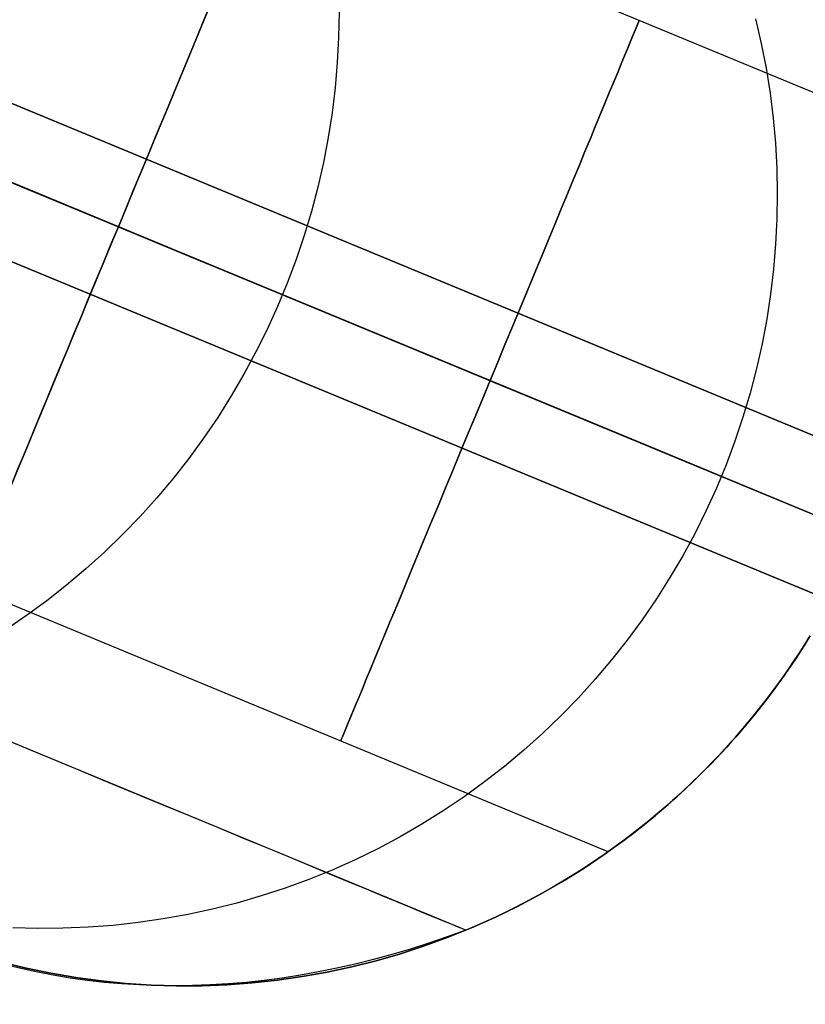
# Model space of a CAD drawing. Extents: x -3378 to 3007, y -425 to 173.
# Tile 386 of 396: x 2961 to 2977, y -283 to -263. Entities that reach past the tile are written whole.
import ezdxf

# ---------------------------------------------------------------- set-up
doc = ezdxf.new("R2010")
doc.units = 0
doc.layers.add('PREDEFINITO', color=7, linetype='CONTINUOUS')

msp = doc.modelspace()

# ---------------------------------------------------------------- linework, layer by layer
at = {"layer": 'PREDEFINITO'}
for p, q in [((2946.036, -258.553, 2125), (2978.302, -271.918, 2125)), ((2978.302, -271.918, 2348.542), (2946.036, -258.553, 2348.542)), ((2978.302, -271.918, 2795.625), (2946.036, -258.553, 2795.625)), ((2959.492, -274.409, 2996.166), (2965.615, -259.627, 2996.166)), ((2959.492, -274.409, 2572.083), (2965.615, -259.627, 2572.083)), ((2959.492, -274.409, 2148), (2965.615, -259.627, 2148)), ((2978.723, -265.057, 2996.166), (2965.615, -259.627, 2996.166)), ((2978.723, -265.057, 2572.083), (2965.615, -259.627, 2572.083)), ((2978.723, -265.057, 2148), (2965.615, -259.627, 2148)), ((2945.462, -259.938, 2123.5), (2977.797, -273.332, 2123.5)), ((2945.462, -259.938, 2126.5), (2977.797, -273.332, 2126.5)), ((2977.797, -273.332, 2347.042), (2945.462, -259.938, 2347.042)), ((2977.797, -273.332, 2350.042), (2945.462, -259.938, 2350.042)), ((2977.797, -273.332, 2797.125), (2945.462, -259.938, 2797.125)), ((2977.797, -273.332, 2794.125), (2945.462, -259.938, 2794.125)), ((2977.154, -274.689, 2348.542), (2944.888, -261.324, 2348.542)), ((2977.154, -274.689, 2795.625), (2944.888, -261.324, 2795.625)), ((2944.888, -261.324, 2125), (2977.154, -274.689, 2125)), ((2967.081, -262.615, 1975.099), (2967.071, -263.132, 1975.064)), ((2975.621, -262.752, 2046.079), (2975.738, -263.256, 2046.052)), ((2967.071, -263.132, 1975.064), (2967.044, -263.648, 1975.032)), ((2975.738, -263.256, 2046.052), (2975.836, -263.764, 2046.026)), ((2967.044, -263.648, 1975.032), (2966.999, -264.163, 1975.003)), ((2975.836, -263.764, 2046.026), (2975.918, -264.274, 2046.002)), ((2966.999, -264.163, 1975.003), (2966.936, -264.676, 1974.978)), ((2975.918, -264.274, 2046.002), (2975.981, -264.788, 2045.979)), ((2966.936, -264.676, 1974.978), (2966.857, -265.188, 1974.955)), ((2975.981, -264.788, 2045.979), (2976.027, -265.303, 2045.957)), ((2966.857, -265.188, 1974.955), (2966.759, -265.696, 1974.936)), ((2976.027, -265.303, 2045.957), (2976.056, -265.82, 2045.937)), ((2966.759, -265.696, 1974.936), (2966.645, -266.201, 1974.92)), ((2976.056, -265.82, 2045.937), (2976.066, -266.337, 2045.918)), ((2966.645, -266.201, 1974.92), (2966.513, -266.701, 1974.907)), ((2976.066, -266.337, 2045.918), (2976.059, -266.855, 2045.901)), ((2966.513, -266.701, 1974.907), (2966.365, -267.197, 1974.897)), ((2976.059, -266.855, 2045.901), (2976.033, -267.372, 2045.885)), ((2962.553, -267.018, 2988.166), (2962.553, -267.018, 3004.166)), ((2977.797, -273.332, 3004.166), (2962.553, -267.018, 3004.166)), ((2977.797, -273.332, 2988.166), (2962.553, -267.018, 2988.166)), ((2962.553, -267.018, 2564.083), (2962.553, -267.018, 2580.083)), ((2977.797, -273.332, 2580.083), (2962.553, -267.018, 2580.083)), ((2977.797, -273.332, 2564.083), (2962.553, -267.018, 2564.083)), ((2962.553, -267.018, 2140), (2962.553, -267.018, 2156)), ((2977.797, -273.332, 2156), (2962.553, -267.018, 2156)), ((2977.797, -273.332, 2140), (2962.553, -267.018, 2140)), ((2966.365, -267.197, 1974.897), (2966.2, -267.688, 1974.89)), ((2976.033, -267.372, 2045.885), (2975.99, -267.887, 2045.871)), ((2966.2, -267.688, 1974.89), (2966.018, -268.173, 1974.887)), ((2975.99, -267.887, 2045.871), (2975.93, -268.402, 2045.858)), ((2966.018, -268.173, 1974.887), (2965.82, -268.651, 1974.887)), ((2975.93, -268.402, 2045.858), (2975.851, -268.913, 2045.847)), ((2965.82, -268.651, 1974.887), (2965.606, -269.123, 1974.89)), ((2975.851, -268.913, 2045.847), (2975.755, -269.422, 2045.838)), ((2965.606, -269.123, 1974.89), (2965.375, -269.586, 1974.897)), ((2975.755, -269.422, 2045.838), (2975.642, -269.927, 2045.83)), ((2965.375, -269.586, 1974.897), (2965.13, -270.042, 1974.907)), ((2965.13, -270.042, 1974.907), (2964.869, -270.489, 1974.92)), ((2975.642, -269.927, 2045.83), (2975.511, -270.428, 2045.823)), ((2964.869, -270.489, 1974.92), (2964.593, -270.927, 1974.936)), ((2975.511, -270.428, 2045.823), (2975.363, -270.924, 2045.819)), ((2964.593, -270.927, 1974.936), (2964.302, -271.355, 1974.955)), ((2975.363, -270.924, 2045.819), (2975.199, -271.415, 2045.815)), ((2964.302, -271.355, 1974.955), (2963.997, -271.773, 1974.978)), ((2975.199, -271.415, 2045.815), (2975.017, -271.9, 2045.814)), ((2963.997, -271.773, 1974.978), (2963.678, -272.18, 1975.003)), ((2975.017, -271.9, 2045.814), (2974.819, -272.379, 2045.814)), ((2963.678, -272.18, 1975.003), (2963.346, -272.576, 1975.032)), ((2974.819, -272.379, 2045.814), (2974.604, -272.85, 2045.815)), ((2963.346, -272.576, 1975.032), (2963, -272.96, 1975.064)), ((2974.604, -272.85, 2045.815), (2974.374, -273.314, 2045.819)), ((2963, -272.96, 1975.064), (2962.641, -273.332, 1975.099)), ((2962.641, -273.332, 1975.099), (2962.271, -273.692, 1975.137)), ((2974.374, -273.314, 2045.819), (2974.127, -273.769, 2045.823)), ((2962.271, -273.692, 1975.137), (2961.888, -274.038, 1975.178)), ((2974.127, -273.769, 2045.823), (2973.866, -274.216, 2045.83)), ((2961.888, -274.038, 1975.178), (2961.494, -274.371, 1975.222)), ((2973.866, -274.216, 2045.83), (2973.589, -274.653, 2045.838)), ((2972.601, -279.839, 2996.166), (2959.492, -274.409, 2996.166)), ((2972.601, -279.839, 2572.083), (2959.492, -274.409, 2572.083)), ((2972.601, -279.839, 2148), (2959.492, -274.409, 2148)), ((2961.494, -274.371, 1975.222), (2961.089, -274.691, 1975.268)), ((2961.089, -274.691, 1975.268), (2960.673, -274.996, 1975.318)), ((2973.589, -274.653, 2045.838), (2973.297, -275.081, 2045.847)), ((2960.673, -274.996, 1975.318), (2960.248, -275.286, 1975.37)), ((2973.297, -275.081, 2045.847), (2972.99, -275.498, 2045.858)), ((2972.99, -275.498, 2045.858), (2972.67, -275.904, 2045.871)), ((2976.742, -275.407, 2115), (2976.465, -275.845, 2115)), ((2976.465, -275.845, 2590), (2976.742, -275.407, 2590)), ((2976.742, -275.407, 2352.5), (2976.465, -275.845, 2352.5)), ((2976.689, -275.495, 3064.803), (2976.558, -275.702, 3064.762)), ((2976.723, -275.44, 2988.522), (2976.622, -275.602, 2988.582)), ((2976.622, -275.602, 3003.75), (2976.723, -275.44, 3003.811)), ((2976.723, -275.44, 2564.439), (2976.622, -275.602, 2564.499)), ((2976.622, -275.602, 2579.667), (2976.723, -275.44, 2579.728)), ((2976.723, -275.44, 2140.356), (2976.622, -275.602, 2140.416)), ((2976.622, -275.602, 2155.584), (2976.723, -275.44, 2155.644)), ((2976.558, -275.702, 3064.762), (2976.424, -275.907, 3064.716)), ((2976.622, -275.602, 2988.582), (2976.52, -275.761, 2988.647)), ((2976.52, -275.761, 3003.685), (2976.622, -275.602, 3003.75)), ((2976.622, -275.602, 2564.499), (2976.52, -275.761, 2564.564)), ((2976.52, -275.761, 2579.602), (2976.622, -275.602, 2579.667)), ((2976.622, -275.602, 2140.416), (2976.52, -275.761, 2140.481)), ((2976.52, -275.761, 2155.519), (2976.622, -275.602, 2155.584)), ((2972.67, -275.904, 2045.871), (2972.335, -276.3, 2045.885)), ((2976.465, -275.845, 2115), (2976.173, -276.272, 2115)), ((2976.173, -276.272, 2590), (2976.465, -275.845, 2590)), ((2976.465, -275.845, 2352.5), (2976.173, -276.272, 2352.5)), ((2976.424, -275.907, 3064.716), (2976.285, -276.112, 3064.666)), ((2976.416, -275.918, 2988.717), (2976.312, -276.072, 2988.791)), ((2976.312, -276.072, 3003.541), (2976.416, -275.918, 3003.615)), ((2976.416, -275.918, 2564.634), (2976.312, -276.072, 2564.708)), ((2976.312, -276.072, 2579.458), (2976.416, -275.918, 2579.532)), ((2976.416, -275.918, 2140.551), (2976.312, -276.072, 2140.625)), ((2976.312, -276.072, 2155.375), (2976.416, -275.918, 2155.449)), ((2976.52, -275.761, 2988.647), (2976.416, -275.918, 2988.717)), ((2976.416, -275.918, 3003.615), (2976.52, -275.761, 3003.685)), ((2976.52, -275.761, 2564.564), (2976.416, -275.918, 2564.634)), ((2976.416, -275.918, 2579.532), (2976.52, -275.761, 2579.602)), ((2976.52, -275.761, 2140.481), (2976.416, -275.918, 2140.551)), ((2976.416, -275.918, 2155.449), (2976.52, -275.761, 2155.519)), ((2976.285, -276.112, 3064.666), (2976.142, -276.315, 3064.612)), ((2976.312, -276.072, 2988.791), (2976.207, -276.223, 2988.869)), ((2976.207, -276.223, 3003.463), (2976.312, -276.072, 3003.541)), ((2976.312, -276.072, 2564.708), (2976.207, -276.223, 2564.786)), ((2976.207, -276.223, 2579.38), (2976.312, -276.072, 2579.458)), ((2976.312, -276.072, 2140.625), (2976.207, -276.223, 2140.703)), ((2976.207, -276.223, 2155.297), (2976.312, -276.072, 2155.375)), ((2972.335, -276.3, 2045.885), (2971.988, -276.683, 2045.901)), ((2976.173, -276.272, 2115), (2975.866, -276.689, 2115)), ((2975.866, -276.689, 2590), (2976.173, -276.272, 2590)), ((2976.173, -276.272, 2352.5), (2975.866, -276.689, 2352.5)), ((2976.142, -276.315, 3064.612), (2975.997, -276.514, 3064.554)), ((2976.207, -276.223, 2988.869), (2976.101, -276.372, 2988.952)), ((2976.101, -276.372, 3003.381), (2976.207, -276.223, 3003.463)), ((2976.207, -276.223, 2564.786), (2976.101, -276.372, 2564.869)), ((2976.101, -276.372, 2579.297), (2976.207, -276.223, 2579.38)), ((2976.207, -276.223, 2140.703), (2976.101, -276.372, 2140.786)), ((2976.101, -276.372, 2155.214), (2976.207, -276.223, 2155.297)), ((2975.997, -276.514, 3064.554), (2975.849, -276.711, 3064.493)), ((2975.995, -276.517, 2989.038), (2975.888, -276.66, 2989.129)), ((2975.888, -276.66, 3003.203), (2975.995, -276.517, 3003.294)), ((2975.995, -276.517, 2564.955), (2975.888, -276.66, 2565.046)), ((2975.888, -276.66, 2579.12), (2975.995, -276.517, 2579.211)), ((2975.995, -276.517, 2140.872), (2975.888, -276.66, 2140.963)), ((2975.888, -276.66, 2155.037), (2975.995, -276.517, 2155.128)), ((2976.101, -276.372, 2988.952), (2975.995, -276.517, 2989.038)), ((2975.995, -276.517, 3003.294), (2976.101, -276.372, 3003.381)), ((2976.101, -276.372, 2564.869), (2975.995, -276.517, 2564.955)), ((2975.995, -276.517, 2579.211), (2976.101, -276.372, 2579.297)), ((2976.101, -276.372, 2140.786), (2975.995, -276.517, 2140.872)), ((2975.995, -276.517, 2155.128), (2976.101, -276.372, 2155.214)), ((2971.988, -276.683, 2045.901), (2971.627, -277.054, 2045.918)), ((2975.866, -276.689, 2115), (2975.545, -277.095, 2115)), ((2975.545, -277.095, 2590), (2975.866, -276.689, 2590)), ((2975.866, -276.689, 2352.5), (2975.545, -277.095, 2352.5)), ((2975.849, -276.711, 3064.493), (2975.696, -276.907, 3064.427)), ((2975.888, -276.66, 2989.129), (2975.781, -276.799, 2989.224)), ((2975.781, -276.799, 3003.109), (2975.888, -276.66, 3003.203)), ((2975.888, -276.66, 2565.046), (2975.781, -276.799, 2565.14)), ((2975.781, -276.799, 2579.026), (2975.888, -276.66, 2579.12)), ((2975.888, -276.66, 2140.963), (2975.781, -276.799, 2141.057)), ((2975.781, -276.799, 2154.943), (2975.888, -276.66, 2155.037)), ((2975.696, -276.907, 3064.427), (2975.54, -277.101, 3064.356)), ((2975.673, -276.936, 2989.322), (2975.566, -277.07, 2989.425)), ((2975.566, -277.07, 3002.908), (2975.673, -276.936, 3003.01)), ((2975.673, -276.936, 2565.239), (2975.566, -277.07, 2565.341)), ((2975.566, -277.07, 2578.825), (2975.673, -276.936, 2578.927)), ((2975.673, -276.936, 2141.156), (2975.566, -277.07, 2141.258)), ((2975.566, -277.07, 2154.742), (2975.673, -276.936, 2154.844)), ((2975.781, -276.799, 2989.224), (2975.673, -276.936, 2989.322)), ((2975.673, -276.936, 3003.01), (2975.781, -276.799, 3003.109)), ((2975.781, -276.799, 2565.14), (2975.673, -276.936, 2565.239)), ((2975.673, -276.936, 2578.927), (2975.781, -276.799, 2579.026)), ((2975.781, -276.799, 2141.057), (2975.673, -276.936, 2141.156)), ((2975.673, -276.936, 2154.844), (2975.781, -276.799, 2154.943)), ((2971.627, -277.054, 2045.918), (2971.254, -277.413, 2045.937)), ((2975.545, -277.095, 2115), (2975.21, -277.49, 2115)), ((2975.21, -277.49, 2590), (2975.545, -277.095, 2590)), ((2975.545, -277.095, 2352.5), (2975.21, -277.49, 2352.5)), ((2975.54, -277.101, 3064.356), (2975.382, -277.291, 3064.283)), ((2975.566, -277.07, 2989.425), (2975.458, -277.2, 2989.531)), ((2975.458, -277.2, 3002.801), (2975.566, -277.07, 3002.908)), ((2975.566, -277.07, 2565.341), (2975.458, -277.2, 2565.448)), ((2975.458, -277.2, 2578.718), (2975.566, -277.07, 2578.825)), ((2975.566, -277.07, 2141.258), (2975.458, -277.2, 2141.365)), ((2975.458, -277.2, 2154.635), (2975.566, -277.07, 2154.742)), ((2975.382, -277.291, 3064.283), (2975.221, -277.478, 3064.205)), ((2975.35, -277.328, 2989.641), (2975.243, -277.453, 2989.754)), ((2975.243, -277.453, 3002.578), (2975.35, -277.328, 3002.691)), ((2975.35, -277.328, 2565.558), (2975.243, -277.453, 2565.671)), ((2975.243, -277.453, 2578.495), (2975.35, -277.328, 2578.608)), ((2975.35, -277.328, 2141.475), (2975.243, -277.453, 2141.588)), ((2975.243, -277.453, 2154.412), (2975.35, -277.328, 2154.525)), ((2975.458, -277.2, 2989.531), (2975.35, -277.328, 2989.641)), ((2975.35, -277.328, 3002.691), (2975.458, -277.2, 3002.801)), ((2975.458, -277.2, 2565.448), (2975.35, -277.328, 2565.558)), ((2975.35, -277.328, 2578.608), (2975.458, -277.2, 2578.718)), ((2975.458, -277.2, 2141.365), (2975.35, -277.328, 2141.475)), ((2975.35, -277.328, 2154.525), (2975.458, -277.2, 2154.635)), ((2971.254, -277.413, 2045.937), (2970.868, -277.758, 2045.957)), ((2975.21, -277.49, 2115), (2974.861, -277.873, 2115)), ((2974.861, -277.873, 2590), (2975.21, -277.49, 2590)), ((2975.21, -277.49, 2352.5), (2974.861, -277.873, 2352.5)), ((2975.136, -277.574, 2989.872), (2975.029, -277.692, 2989.992)), ((2975.029, -277.692, 3002.34), (2975.136, -277.574, 3002.461)), ((2975.136, -277.574, 2565.789), (2975.029, -277.692, 2565.909)), ((2975.029, -277.692, 2578.257), (2975.136, -277.574, 2578.378)), ((2975.136, -277.574, 2141.705), (2975.029, -277.692, 2141.826)), ((2975.029, -277.692, 2154.174), (2975.136, -277.574, 2154.295)), ((2975.221, -277.478, 3064.205), (2975.054, -277.665, 3064.123)), ((2975.243, -277.453, 2989.754), (2975.136, -277.574, 2989.872)), ((2975.136, -277.574, 3002.461), (2975.243, -277.453, 3002.578)), ((2975.243, -277.453, 2565.671), (2975.136, -277.574, 2565.789)), ((2975.136, -277.574, 2578.378), (2975.243, -277.453, 2578.495)), ((2975.243, -277.453, 2141.588), (2975.136, -277.574, 2141.705)), ((2975.136, -277.574, 2154.295), (2975.243, -277.453, 2154.412)), ((2970.868, -277.758, 2045.957), (2970.472, -278.09, 2045.979)), ((2975.054, -277.665, 3064.123), (2974.885, -277.848, 3064.037)), ((2975.029, -277.692, 2989.992), (2974.923, -277.808, 2990.117)), ((2974.923, -277.808, 3002.216), (2975.029, -277.692, 3002.34)), ((2975.029, -277.692, 2565.909), (2974.923, -277.808, 2566.033)), ((2974.923, -277.808, 2578.133), (2975.029, -277.692, 2578.257)), ((2975.029, -277.692, 2141.826), (2974.923, -277.808, 2141.95)), ((2974.923, -277.808, 2154.05), (2975.029, -277.692, 2154.174)), ((2974.861, -277.873, 2115), (2974.5, -278.244, 2115)), ((2974.5, -278.244, 2590), (2974.861, -277.873, 2590)), ((2974.861, -277.873, 2352.5), (2974.5, -278.244, 2352.5)), ((2974.818, -277.92, 2990.244), (2974.713, -278.029, 2990.375)), ((2974.713, -278.029, 3001.957), (2974.818, -277.92, 3002.088)), ((2974.818, -277.92, 2566.161), (2974.713, -278.029, 2566.292)), ((2974.713, -278.029, 2577.874), (2974.818, -277.92, 2578.005)), ((2974.818, -277.92, 2142.078), (2974.713, -278.029, 2142.209)), ((2974.713, -278.029, 2153.791), (2974.818, -277.92, 2153.922)), ((2974.885, -277.848, 3064.037), (2974.714, -278.028, 3063.948)), ((2974.923, -277.808, 2990.117), (2974.818, -277.92, 2990.244)), ((2974.818, -277.92, 3002.088), (2974.923, -277.808, 3002.216)), ((2974.923, -277.808, 2566.033), (2974.818, -277.92, 2566.161)), ((2974.818, -277.92, 2578.005), (2974.923, -277.808, 2578.133)), ((2974.923, -277.808, 2141.95), (2974.818, -277.92, 2142.078)), ((2974.818, -277.92, 2153.922), (2974.923, -277.808, 2154.05)), ((2970.472, -278.09, 2045.979), (2970.063, -278.408, 2046.002)), ((2974.609, -278.135, 2990.509), (2974.507, -278.238, 2990.647)), ((2974.507, -278.238, 3001.685), (2974.609, -278.135, 3001.823)), ((2974.609, -278.135, 2566.426), (2974.507, -278.238, 2566.564)), ((2974.507, -278.238, 2577.602), (2974.609, -278.135, 2577.74)), ((2974.609, -278.135, 2142.343), (2974.507, -278.238, 2142.481)), ((2974.507, -278.238, 2153.519), (2974.609, -278.135, 2153.657)), ((2974.714, -278.028, 3063.948), (2974.541, -278.203, 3063.855)), ((2974.713, -278.029, 2990.375), (2974.609, -278.135, 2990.509)), ((2974.609, -278.135, 3001.823), (2974.713, -278.029, 3001.957)), ((2974.713, -278.029, 2566.292), (2974.609, -278.135, 2566.426)), ((2974.609, -278.135, 2577.74), (2974.713, -278.029, 2577.874)), ((2974.713, -278.029, 2142.209), (2974.609, -278.135, 2142.343)), ((2974.609, -278.135, 2153.657), (2974.713, -278.029, 2153.791)), ((2974.5, -278.244, 2115), (2974.126, -278.602, 2115)), ((2974.126, -278.602, 2590), (2974.5, -278.244, 2590)), ((2974.5, -278.244, 2352.5), (2974.126, -278.602, 2352.5)), ((2974.362, -278.379, 3063.757), (2974.182, -278.551, 3063.655)), ((2974.405, -278.337, 2990.788), (2974.305, -278.434, 2990.932)), ((2974.305, -278.434, 3001.4), (2974.405, -278.337, 3001.544)), ((2974.405, -278.337, 2566.705), (2974.305, -278.434, 2566.849)), ((2974.305, -278.434, 2577.317), (2974.405, -278.337, 2577.461)), ((2974.405, -278.337, 2142.622), (2974.305, -278.434, 2142.766)), ((2974.305, -278.434, 2153.234), (2974.405, -278.337, 2153.378)), ((2974.541, -278.203, 3063.855), (2974.362, -278.379, 3063.757)), ((2974.507, -278.238, 2990.647), (2974.405, -278.337, 2990.788)), ((2974.405, -278.337, 3001.544), (2974.507, -278.238, 3001.685)), ((2974.507, -278.238, 2566.564), (2974.405, -278.337, 2566.705)), ((2974.405, -278.337, 2577.461), (2974.507, -278.238, 2577.602)), ((2974.507, -278.238, 2142.481), (2974.405, -278.337, 2142.622)), ((2974.405, -278.337, 2153.378), (2974.507, -278.238, 2153.519)), ((2970.063, -278.408, 2046.002), (2969.645, -278.712, 2046.026)), ((2974.182, -278.551, 3063.655), (2973.999, -278.718, 3063.551)), ((2974.206, -278.528, 2991.079), (2974.109, -278.618, 2991.229)), ((2974.109, -278.618, 3001.103), (2974.206, -278.528, 3001.253)), ((2974.206, -278.528, 2566.996), (2974.109, -278.618, 2567.146)), ((2974.109, -278.618, 2577.02), (2974.206, -278.528, 2577.17)), ((2974.206, -278.528, 2142.913), (2974.109, -278.618, 2143.063)), ((2974.109, -278.618, 2152.937), (2974.206, -278.528, 2153.087)), ((2974.305, -278.434, 2990.932), (2974.206, -278.528, 2991.079)), ((2974.206, -278.528, 3001.253), (2974.305, -278.434, 3001.4)), ((2974.305, -278.434, 2566.849), (2974.206, -278.528, 2566.996)), ((2974.206, -278.528, 2577.17), (2974.305, -278.434, 2577.317)), ((2974.305, -278.434, 2142.766), (2974.206, -278.528, 2142.913)), ((2974.206, -278.528, 2153.087), (2974.305, -278.434, 2153.234)), ((2969.645, -278.712, 2046.026), (2969.216, -279.001, 2046.052)), ((2974.126, -278.602, 2115), (2973.74, -278.947, 2115)), ((2973.74, -278.947, 2590), (2974.126, -278.602, 2590)), ((2974.126, -278.602, 2352.5), (2973.74, -278.947, 2352.5)), ((2973.999, -278.718, 3063.551), (2973.815, -278.882, 3063.443)), ((2973.92, -278.789, 2991.538), (2973.828, -278.87, 2991.697)), ((2973.828, -278.87, 3000.635), (2973.92, -278.789, 3000.794)), ((2973.92, -278.789, 2567.455), (2973.828, -278.87, 2567.614)), ((2973.828, -278.87, 2576.552), (2973.92, -278.789, 2576.711)), ((2973.92, -278.789, 2143.372), (2973.828, -278.87, 2143.531)), ((2973.828, -278.87, 2152.469), (2973.92, -278.789, 2152.628)), ((2974.014, -278.705, 2991.382), (2973.92, -278.789, 2991.538)), ((2973.92, -278.789, 3000.794), (2974.014, -278.705, 3000.95)), ((2974.014, -278.705, 2567.299), (2973.92, -278.789, 2567.455)), ((2973.92, -278.789, 2576.711), (2974.014, -278.705, 2576.867)), ((2974.014, -278.705, 2143.216), (2973.92, -278.789, 2143.372)), ((2973.92, -278.789, 2152.628), (2974.014, -278.705, 2152.784)), ((2974.109, -278.618, 2991.229), (2974.014, -278.705, 2991.382)), ((2974.014, -278.705, 3000.95), (2974.109, -278.618, 3001.103)), ((2974.109, -278.618, 2567.146), (2974.014, -278.705, 2567.299)), ((2974.014, -278.705, 2576.867), (2974.109, -278.618, 2577.02)), ((2974.109, -278.618, 2143.063), (2974.014, -278.705, 2143.216)), ((2974.014, -278.705, 2152.784), (2974.109, -278.618, 2152.937)), ((2973.74, -278.947, 2115), (2973.342, -279.279, 2115)), ((2973.342, -279.279, 2590), (2973.74, -278.947, 2590)), ((2973.74, -278.947, 2352.5), (2973.342, -279.279, 2352.5)), ((2973.815, -278.882, 3063.443), (2973.626, -279.045, 3063.33)), ((2973.739, -278.948, 2991.859), (2973.652, -279.023, 2992.023)), ((2973.652, -279.023, 3000.309), (2973.739, -278.948, 3000.473)), ((2973.739, -278.948, 2567.776), (2973.652, -279.023, 2567.94)), ((2973.652, -279.023, 2576.226), (2973.739, -278.948, 2576.39)), ((2973.739, -278.948, 2143.693), (2973.652, -279.023, 2143.857)), ((2973.652, -279.023, 2152.143), (2973.739, -278.948, 2152.307)), ((2973.828, -278.87, 2991.697), (2973.739, -278.948, 2991.859)), ((2973.739, -278.948, 3000.473), (2973.828, -278.87, 3000.635)), ((2973.828, -278.87, 2567.614), (2973.739, -278.948, 2567.776)), ((2973.739, -278.948, 2576.39), (2973.828, -278.87, 2576.552)), ((2973.828, -278.87, 2143.531), (2973.739, -278.948, 2143.693)), ((2973.739, -278.948, 2152.307), (2973.828, -278.87, 2152.469)), ((2969.216, -279.001, 2046.052), (2968.777, -279.275, 2046.079)), ((2973.485, -279.162, 2992.36), (2973.406, -279.227, 2992.532)), ((2973.406, -279.227, 2999.8), (2973.485, -279.162, 2999.972)), ((2973.485, -279.162, 2568.277), (2973.406, -279.227, 2568.449)), ((2973.406, -279.227, 2575.717), (2973.485, -279.162, 2575.889)), ((2973.485, -279.162, 2144.194), (2973.406, -279.227, 2144.366)), ((2973.406, -279.227, 2151.634), (2973.485, -279.162, 2151.806)), ((2973.626, -279.045, 3063.33), (2973.434, -279.204, 3063.214)), ((2973.567, -279.094, 2992.19), (2973.485, -279.162, 2992.36)), ((2973.485, -279.162, 2999.972), (2973.567, -279.094, 3000.142)), ((2973.567, -279.094, 2568.107), (2973.485, -279.162, 2568.277)), ((2973.485, -279.162, 2575.889), (2973.567, -279.094, 2576.059)), ((2973.567, -279.094, 2144.024), (2973.485, -279.162, 2144.194)), ((2973.485, -279.162, 2151.806), (2973.567, -279.094, 2151.976)), ((2973.652, -279.023, 2992.023), (2973.567, -279.094, 2992.19)), ((2973.567, -279.094, 3000.142), (2973.652, -279.023, 3000.309)), ((2973.652, -279.023, 2567.94), (2973.567, -279.094, 2568.107)), ((2973.567, -279.094, 2576.059), (2973.652, -279.023, 2576.226)), ((2973.652, -279.023, 2143.857), (2973.567, -279.094, 2144.024)), ((2973.567, -279.094, 2151.976), (2973.652, -279.023, 2152.143)), ((2968.777, -279.275, 2046.079), (2968.33, -279.534, 2046.108)), ((2973.342, -279.279, 2115), (2972.933, -279.597, 2115)), ((2972.933, -279.597, 2590), (2973.342, -279.279, 2590)), ((2973.342, -279.279, 2352.5), (2972.933, -279.597, 2352.5)), ((2973.242, -279.359, 3063.095), (2973.048, -279.51, 3062.973)), ((2973.256, -279.348, 2992.884), (2973.186, -279.403, 2993.063)), ((2973.186, -279.403, 2999.269), (2973.256, -279.348, 2999.448)), ((2973.256, -279.348, 2568.801), (2973.186, -279.403, 2568.98)), ((2973.186, -279.403, 2575.186), (2973.256, -279.348, 2575.365)), ((2973.256, -279.348, 2144.718), (2973.186, -279.403, 2144.897)), ((2973.186, -279.403, 2151.103), (2973.256, -279.348, 2151.282)), ((2973.434, -279.204, 3063.214), (2973.242, -279.359, 3063.095)), ((2973.329, -279.289, 2992.707), (2973.256, -279.348, 2992.884)), ((2973.256, -279.348, 2999.448), (2973.329, -279.289, 2999.625)), ((2973.329, -279.289, 2568.624), (2973.256, -279.348, 2568.801)), ((2973.256, -279.348, 2575.365), (2973.329, -279.289, 2575.542)), ((2973.329, -279.289, 2144.541), (2973.256, -279.348, 2144.718)), ((2973.256, -279.348, 2151.282), (2973.329, -279.289, 2151.459)), ((2973.406, -279.227, 2992.532), (2973.329, -279.289, 2992.707)), ((2973.329, -279.289, 2999.625), (2973.406, -279.227, 2999.8)), ((2973.406, -279.227, 2568.449), (2973.329, -279.289, 2568.624)), ((2973.329, -279.289, 2575.542), (2973.406, -279.227, 2575.717)), ((2973.406, -279.227, 2144.366), (2973.329, -279.289, 2144.541)), ((2973.329, -279.289, 2151.459), (2973.406, -279.227, 2151.634)), ((2968.33, -279.534, 2046.108), (2967.874, -279.777, 2046.137)), ((2972.933, -279.597, 2115), (2972.513, -279.9, 2115)), ((2972.513, -279.9, 2590), (2972.933, -279.597, 2590)), ((2972.933, -279.597, 2352.5), (2972.513, -279.9, 2352.5)), ((2973.048, -279.51, 3062.973), (2972.849, -279.659, 3062.846)), ((2972.939, -279.593, 2993.804), (2972.886, -279.632, 2993.994)), ((2972.886, -279.632, 2998.339), (2972.939, -279.593, 2998.529)), ((2972.939, -279.593, 2569.721), (2972.886, -279.632, 2569.91)), ((2972.886, -279.632, 2574.256), (2972.939, -279.593, 2574.446)), ((2972.939, -279.593, 2145.638), (2972.886, -279.632, 2145.827)), ((2972.886, -279.632, 2150.173), (2972.939, -279.593, 2150.362)), ((2972.995, -279.55, 2993.616), (2972.939, -279.593, 2993.804)), ((2972.939, -279.593, 2998.529), (2972.995, -279.55, 2998.717)), ((2972.995, -279.55, 2569.533), (2972.939, -279.593, 2569.721)), ((2972.939, -279.593, 2574.446), (2972.995, -279.55, 2574.634)), ((2972.995, -279.55, 2145.45), (2972.939, -279.593, 2145.638)), ((2972.939, -279.593, 2150.362), (2972.995, -279.55, 2150.55)), ((2973.055, -279.505, 2993.43), (2972.995, -279.55, 2993.616)), ((2972.995, -279.55, 2998.717), (2973.055, -279.505, 2998.903)), ((2973.055, -279.505, 2569.347), (2972.995, -279.55, 2569.533)), ((2972.995, -279.55, 2574.634), (2973.055, -279.505, 2574.82)), ((2973.055, -279.505, 2145.263), (2972.995, -279.55, 2145.45)), ((2972.995, -279.55, 2150.55), (2973.055, -279.505, 2150.737)), ((2973.118, -279.456, 2993.245), (2973.055, -279.505, 2993.43)), ((2973.055, -279.505, 2998.903), (2973.118, -279.456, 2999.087)), ((2973.118, -279.456, 2569.162), (2973.055, -279.505, 2569.347)), ((2973.055, -279.505, 2574.82), (2973.118, -279.456, 2575.004)), ((2973.118, -279.456, 2145.079), (2973.055, -279.505, 2145.263)), ((2973.055, -279.505, 2150.737), (2973.118, -279.456, 2150.921)), ((2973.186, -279.403, 2993.063), (2973.118, -279.456, 2993.245)), ((2973.118, -279.456, 2999.087), (2973.186, -279.403, 2999.269)), ((2973.186, -279.403, 2568.98), (2973.118, -279.456, 2569.162)), ((2973.118, -279.456, 2575.004), (2973.186, -279.403, 2575.186)), ((2973.186, -279.403, 2144.897), (2973.118, -279.456, 2145.079)), ((2973.118, -279.456, 2150.921), (2973.186, -279.403, 2151.103)), ((2967.874, -279.777, 2046.137), (2967.409, -280.004, 2046.168)), ((2972.661, -279.796, 2995.165), (2972.639, -279.811, 2995.364)), ((2972.639, -279.811, 2996.968), (2972.661, -279.796, 2997.167)), ((2972.661, -279.796, 2571.082), (2972.639, -279.811, 2571.281)), ((2972.639, -279.811, 2572.885), (2972.661, -279.796, 2573.084)), ((2972.661, -279.796, 2146.999), (2972.639, -279.811, 2147.198)), ((2972.639, -279.811, 2148.802), (2972.661, -279.796, 2149.001)), ((2972.849, -279.659, 3062.846), (2972.648, -279.805, 3062.716)), ((2972.687, -279.777, 2994.967), (2972.661, -279.796, 2995.165)), ((2972.661, -279.796, 2997.167), (2972.687, -279.777, 2997.366)), ((2972.687, -279.777, 2570.884), (2972.661, -279.796, 2571.082)), ((2972.661, -279.796, 2573.084), (2972.687, -279.777, 2573.282)), ((2972.687, -279.777, 2146.801), (2972.661, -279.796, 2146.999)), ((2972.661, -279.796, 2149.001), (2972.687, -279.777, 2149.199)), ((2972.718, -279.755, 2994.769), (2972.687, -279.777, 2994.967)), ((2972.687, -279.777, 2997.366), (2972.718, -279.755, 2997.563)), ((2972.718, -279.755, 2570.686), (2972.687, -279.777, 2570.884)), ((2972.687, -279.777, 2573.282), (2972.718, -279.755, 2573.48)), ((2972.718, -279.755, 2146.603), (2972.687, -279.777, 2146.801)), ((2972.687, -279.777, 2149.199), (2972.718, -279.755, 2149.397)), ((2972.754, -279.729, 2994.573), (2972.718, -279.755, 2994.769)), ((2972.718, -279.755, 2997.563), (2972.754, -279.729, 2997.759)), ((2972.754, -279.729, 2570.49), (2972.718, -279.755, 2570.686)), ((2972.718, -279.755, 2573.48), (2972.754, -279.729, 2573.676)), ((2972.754, -279.729, 2146.407), (2972.718, -279.755, 2146.603)), ((2972.718, -279.755, 2149.397), (2972.754, -279.729, 2149.593)), ((2972.794, -279.7, 2994.378), (2972.754, -279.729, 2994.573)), ((2972.754, -279.729, 2997.759), (2972.794, -279.7, 2997.954)), ((2972.794, -279.7, 2570.295), (2972.754, -279.729, 2570.49)), ((2972.754, -279.729, 2573.676), (2972.794, -279.7, 2573.871)), ((2972.794, -279.7, 2146.212), (2972.754, -279.729, 2146.407)), ((2972.754, -279.729, 2149.593), (2972.794, -279.7, 2149.788)), ((2972.838, -279.667, 2994.185), (2972.794, -279.7, 2994.378)), ((2972.794, -279.7, 2997.954), (2972.838, -279.667, 2998.147)), ((2972.838, -279.667, 2570.102), (2972.794, -279.7, 2570.295)), ((2972.794, -279.7, 2573.871), (2972.838, -279.667, 2574.064)), ((2972.838, -279.667, 2146.019), (2972.794, -279.7, 2146.212)), ((2972.794, -279.7, 2149.788), (2972.838, -279.667, 2149.981)), ((2972.886, -279.632, 2993.994), (2972.838, -279.667, 2994.185)), ((2972.838, -279.667, 2998.147), (2972.886, -279.632, 2998.339)), ((2972.886, -279.632, 2569.91), (2972.838, -279.667, 2570.102)), ((2972.838, -279.667, 2574.064), (2972.886, -279.632, 2574.256)), ((2972.886, -279.632, 2145.827), (2972.838, -279.667, 2146.019)), ((2972.838, -279.667, 2149.981), (2972.886, -279.632, 2150.173)), ((2972.513, -279.9, 2115), (2972.083, -280.188, 2115)), ((2972.083, -280.188, 2590), (2972.513, -279.9, 2590)), ((2972.513, -279.9, 2352.5), (2972.083, -280.188, 2352.5)), ((2972.447, -279.946, 3062.584), (2972.244, -280.083, 3062.449)), ((2972.648, -279.805, 3062.716), (2972.447, -279.946, 3062.584)), ((2972.603, -279.837, 2995.965), (2972.601, -279.839, 2996.166)), ((2972.601, -279.839, 2996.166), (2972.603, -279.837, 2996.367)), ((2972.603, -279.837, 2571.882), (2972.601, -279.839, 2572.083)), ((2972.601, -279.839, 2572.083), (2972.603, -279.837, 2572.284)), ((2972.603, -279.837, 2147.799), (2972.601, -279.839, 2148)), ((2972.601, -279.839, 2148), (2972.603, -279.837, 2148.201)), ((2972.61, -279.832, 2995.764), (2972.603, -279.837, 2995.965)), ((2972.603, -279.837, 2996.367), (2972.61, -279.832, 2996.568)), ((2972.61, -279.832, 2571.681), (2972.603, -279.837, 2571.882)), ((2972.603, -279.837, 2572.284), (2972.61, -279.832, 2572.485)), ((2972.61, -279.832, 2147.598), (2972.603, -279.837, 2147.799)), ((2972.603, -279.837, 2148.201), (2972.61, -279.832, 2148.402)), ((2972.622, -279.823, 2995.564), (2972.61, -279.832, 2995.764)), ((2972.61, -279.832, 2996.568), (2972.622, -279.823, 2996.768)), ((2972.622, -279.823, 2571.481), (2972.61, -279.832, 2571.681)), ((2972.61, -279.832, 2572.485), (2972.622, -279.823, 2572.685)), ((2972.622, -279.823, 2147.398), (2972.61, -279.832, 2147.598)), ((2972.61, -279.832, 2148.402), (2972.622, -279.823, 2148.602)), ((2972.639, -279.811, 2995.364), (2972.622, -279.823, 2995.564)), ((2972.622, -279.823, 2996.768), (2972.639, -279.811, 2996.968)), ((2972.639, -279.811, 2571.281), (2972.622, -279.823, 2571.481)), ((2972.622, -279.823, 2572.685), (2972.639, -279.811, 2572.885)), ((2972.639, -279.811, 2147.198), (2972.622, -279.823, 2147.398)), ((2972.622, -279.823, 2148.602), (2972.639, -279.811, 2148.802)), ((2967.409, -280.004, 2046.168), (2966.937, -280.215, 2046.2)), ((2972.083, -280.188, 2115), (2971.644, -280.462, 2115)), ((2971.644, -280.462, 2590), (2972.083, -280.188, 2590)), ((2972.083, -280.188, 2352.5), (2971.644, -280.462, 2352.5)), ((2972.244, -280.083, 3062.449), (2972.037, -280.218, 3062.309)), ((2966.937, -280.215, 2046.2), (2966.459, -280.409, 2046.233)), ((2971.829, -280.349, 3062.166), (2971.411, -280.599, 3061.874)), ((2972.037, -280.218, 3062.309), (2971.829, -280.349, 3062.166)), ((2965.974, -280.587, 2046.268), (2965.483, -280.748, 2046.303)), ((2966.459, -280.409, 2046.233), (2965.974, -280.587, 2046.268)), ((2971.411, -280.599, 3061.874), (2970.981, -280.836, 3061.567)), ((2971.644, -280.462, 2115), (2971.195, -280.72, 2115)), ((2971.195, -280.72, 2590), (2971.644, -280.462, 2590)), ((2971.644, -280.462, 2352.5), (2971.195, -280.72, 2352.5)), ((2965.483, -280.748, 2046.303), (2964.987, -280.892, 2046.339)), ((2971.195, -280.72, 2115), (2970.738, -280.963, 2115)), ((2970.738, -280.963, 2590), (2971.195, -280.72, 2590)), ((2971.195, -280.72, 2352.5), (2970.738, -280.963, 2352.5)), ((2964.987, -280.892, 2046.339), (2964.486, -281.019, 2046.377)), ((2970.738, -280.963, 2115), (2970.272, -281.19, 2115)), ((2970.272, -281.19, 2590), (2970.738, -280.963, 2590)), ((2970.738, -280.963, 2352.5), (2970.272, -281.19, 2352.5)), ((2970.981, -280.836, 3061.567), (2970.549, -281.057, 3061.25)), ((2963.981, -281.129, 2046.415), (2963.473, -281.22, 2046.454)), ((2964.486, -281.019, 2046.377), (2963.981, -281.129, 2046.415)), ((2970.272, -281.19, 2115), (2969.799, -281.4, 2115)), ((2969.799, -281.4, 2590), (2970.272, -281.19, 2590)), ((2970.272, -281.19, 2352.5), (2969.799, -281.4, 2352.5)), ((2970.549, -281.057, 3061.25), (2970.115, -281.262, 3060.926)), ((2960.903, -281.413, 2046.662), (2960.387, -281.399, 2046.705)), ((2961.419, -281.41, 2046.619), (2960.903, -281.413, 2046.662)), ((2961.935, -281.39, 2046.577), (2961.419, -281.41, 2046.619)), ((2962.449, -281.351, 2046.535), (2961.935, -281.39, 2046.577)), ((2962.962, -281.295, 2046.494), (2962.449, -281.351, 2046.535)), ((2963.473, -281.22, 2046.454), (2962.962, -281.295, 2046.494)), ((2969.799, -281.4, 2115), (2969.319, -281.594, 2115)), ((2969.319, -281.594, 2590), (2969.799, -281.4, 2590)), ((2969.799, -281.4, 2352.5), (2969.319, -281.594, 2352.5)), ((2970.115, -281.262, 3060.926), (2969.68, -281.45, 3060.594)), ((2969.319, -281.594, 2115), (2968.832, -281.771, 2115)), ((2968.832, -281.771, 2590), (2969.319, -281.594, 2590)), ((2969.319, -281.594, 2352.5), (2968.832, -281.771, 2352.5)), ((2969.68, -281.45, 2590), (2969.68, -281.45, 3060.594)), ((2969.68, -281.45, 2115), (2969.68, -281.45, 2590)), ((2968.832, -281.771, 2115), (2968.34, -281.932, 2115)), ((2968.34, -281.932, 2590), (2968.832, -281.771, 2590)), ((2968.832, -281.771, 2352.5), (2968.34, -281.932, 2352.5)), ((2968.34, -281.932, 2115), (2967.842, -282.075, 2115)), ((2967.842, -282.075, 2590), (2968.34, -281.932, 2590)), ((2968.34, -281.932, 2352.5), (2967.842, -282.075, 2352.5)), ((2960.665, -282.23, 2115), (2960.161, -282.108, 2115)), ((2960.161, -282.108, 2590), (2960.665, -282.23, 2590)), ((2960.665, -282.23, 2352.5), (2960.161, -282.108, 2352.5)), ((2967.34, -282.201, 2115), (2966.834, -282.31, 2115)), ((2966.834, -282.31, 2590), (2967.34, -282.201, 2590)), ((2967.34, -282.201, 2352.5), (2966.834, -282.31, 2352.5)), ((2967.842, -282.075, 2115), (2967.34, -282.201, 2115)), ((2967.34, -282.201, 2590), (2967.842, -282.075, 2590)), ((2967.842, -282.075, 2352.5), (2967.34, -282.201, 2352.5)), ((2961.172, -282.334, 2115), (2960.665, -282.23, 2115)), ((2960.665, -282.23, 2590), (2961.172, -282.334, 2590)), ((2961.172, -282.334, 2352.5), (2960.665, -282.23, 2352.5)), ((2961.682, -282.421, 2115), (2961.172, -282.334, 2115)), ((2961.172, -282.334, 2590), (2961.682, -282.421, 2590)), ((2961.682, -282.421, 2352.5), (2961.172, -282.334, 2352.5)), ((2962.195, -282.49, 2115), (2961.682, -282.421, 2115)), ((2961.682, -282.421, 2590), (2962.195, -282.49, 2590)), ((2962.195, -282.49, 2352.5), (2961.682, -282.421, 2352.5)), ((2966.324, -282.401, 2115), (2965.812, -282.475, 2115)), ((2965.812, -282.475, 2590), (2966.324, -282.401, 2590)), ((2966.324, -282.401, 2352.5), (2965.812, -282.475, 2352.5)), ((2966.834, -282.31, 2115), (2966.324, -282.401, 2115)), ((2966.324, -282.401, 2590), (2966.834, -282.31, 2590)), ((2966.834, -282.31, 2352.5), (2966.324, -282.401, 2352.5)), ((2962.711, -282.542, 2115), (2962.195, -282.49, 2115)), ((2962.195, -282.49, 2590), (2962.711, -282.542, 2590)), ((2962.711, -282.542, 2352.5), (2962.195, -282.49, 2352.5)), ((2963.227, -282.575, 2115), (2962.711, -282.542, 2115)), ((2962.711, -282.542, 2590), (2963.227, -282.575, 2590)), ((2963.227, -282.575, 2352.5), (2962.711, -282.542, 2352.5)), ((2963.745, -282.591, 2115), (2963.227, -282.575, 2115)), ((2963.227, -282.575, 2590), (2963.745, -282.591, 2590)), ((2963.745, -282.591, 2352.5), (2963.227, -282.575, 2352.5)), ((2964.263, -282.588, 2115), (2963.745, -282.591, 2115)), ((2963.745, -282.591, 2590), (2964.263, -282.588, 2590)), ((2964.263, -282.588, 2352.5), (2963.745, -282.591, 2352.5)), ((2964.78, -282.568, 2115), (2964.263, -282.588, 2115)), ((2964.263, -282.588, 2590), (2964.78, -282.568, 2590)), ((2964.78, -282.568, 2352.5), (2964.263, -282.588, 2352.5)), ((2965.297, -282.53, 2115), (2964.78, -282.568, 2115)), ((2964.78, -282.568, 2590), (2965.297, -282.53, 2590)), ((2965.297, -282.53, 2352.5), (2964.78, -282.568, 2352.5)), ((2965.812, -282.475, 2115), (2965.297, -282.53, 2115)), ((2965.297, -282.53, 2590), (2965.812, -282.475, 2590)), ((2965.812, -282.475, 2352.5), (2965.297, -282.53, 2352.5))]:
    msp.add_line(p, q, dxfattribs=at)
at = {"layer": 'PREDEFINITO', "extrusion": (0.92388, -0.382683, -4.70735e-14)}
for centre in [(887.028, 2996.166, 2839.226), (887.028, 2572.083, 2839.226)]:
    msp.add_circle(centre, 8, dxfattribs=at)
at = {"layer": 'PREDEFINITO', "extrusion": (0.92388, -0.382683, -8.32667e-14)}
msp.add_circle((887.028, 2148, 2839.226), 8, dxfattribs=at)
at = {"layer": 'PREDEFINITO', "extrusion": (0.92388, -0.382683, 5.25135e-14)}
for centre in [(887.028, 2996.166, 2847.476), (887.028, 2572.083, 2847.476)]:
    msp.add_circle(centre, 8, dxfattribs=at)
at = {"layer": 'PREDEFINITO', "extrusion": (0.92388, -0.382683, 3.44169e-14)}
msp.add_circle((887.028, 2148, 2847.476), 8, dxfattribs=at)
at = {"layer": 'PREDEFINITO', "extrusion": (-0.382683, -0.92388, 6.22162e-16)}
msp.add_arc((2855.726, 2295, -887.028), 770, 90, 180, dxfattribs=at)
at = {"layer": 'PREDEFINITO', "extrusion": (-0.382683, -0.92388, -1.68873e-15)}
msp.add_arc((2085.726, 2115, -887.028), 770, 270, 0, dxfattribs=at)
at = {"layer": 'PREDEFINITO', "extrusion": (-0.382683, -0.92388, 2.11844e-16)}
msp.add_arc((2855.726, 2295, -876.421), 765.607, 90.328796, 179.999998, dxfattribs=at)
at = {"layer": 'PREDEFINITO', "extrusion": (-0.382683, -0.92388, -3.1474e-15)}
msp.add_arc((2085.726, 2115, -876.421), 765.607, 270.328797, 359.999997, dxfattribs=at)
at = {"layer": 'PREDEFINITO', "extrusion": (0.655317, -0.28308, -0.700303)}
msp.add_arc((941.308, 4157.237, -117.589), 26.59, 145.9716, 180.366, dxfattribs=at)

doc.saveas('drawing.dxf')
